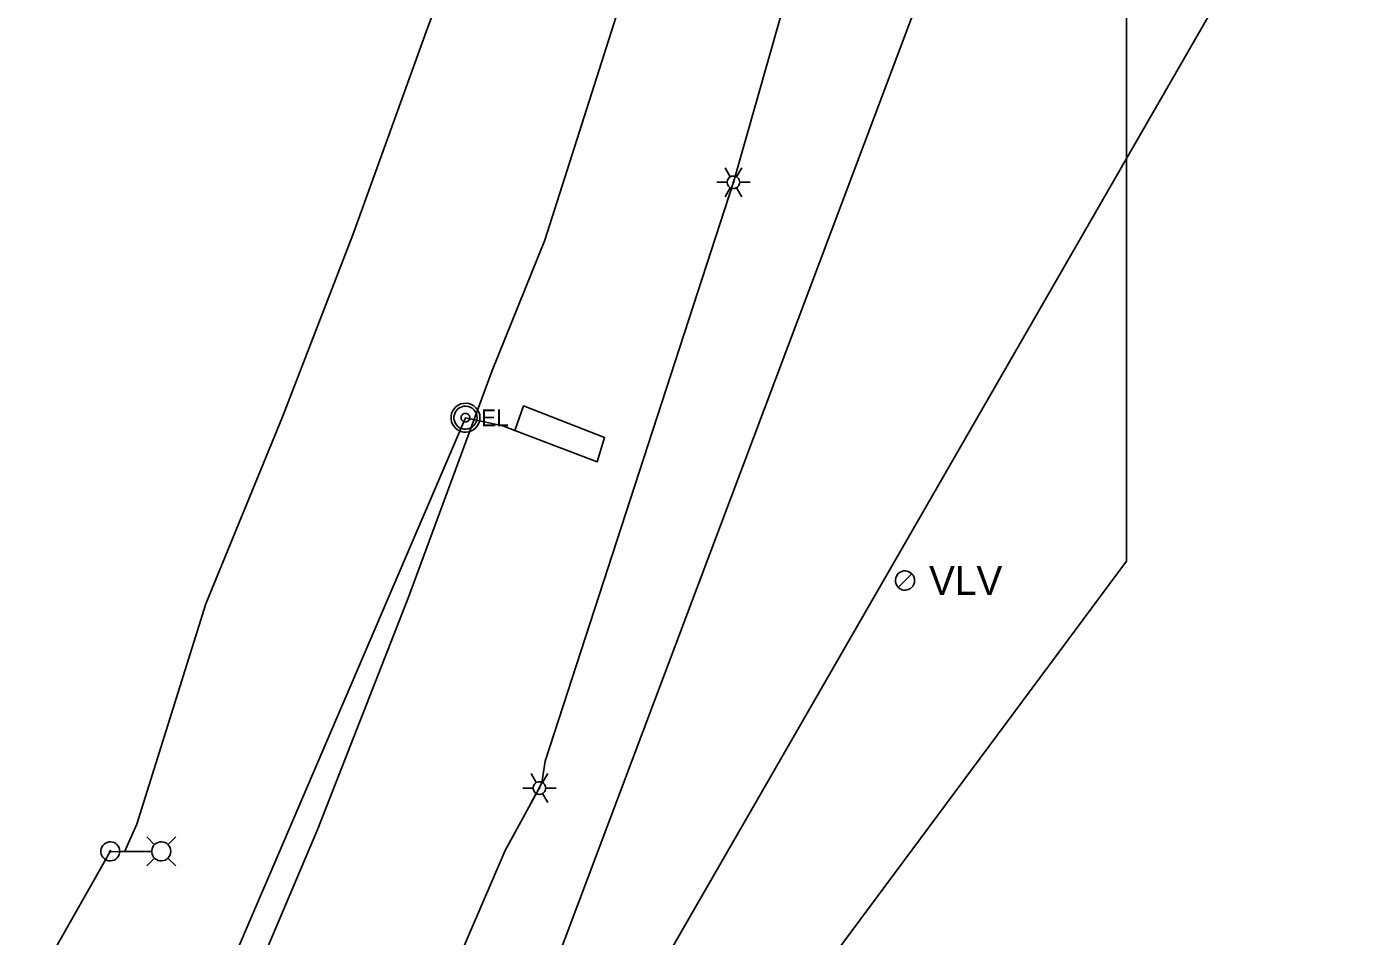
# Model space of a CAD drawing. Extents: x 596028 to 606371, y 330010 to 403088.
# Drawn here: x 604782.6 to 605088.4, y 331166.9 to 331374.2 of the extents above; entities that cross this region are included whole.
import ezdxf

# ---------------------------------------------------------------- set-up
doc = ezdxf.new("R2010")
doc.units = 0
for name, color, linetype in [('E_LTG', 7, 'Continuous'), ('E_LTG_CID', 7, 'Continuous'), ('E_UTL_E', 7, 'Continuous'), ('E_UTL_E_UG', 7, 'Continuous'), ('E_UTL_G_UG', 7, 'Continuous'), ('E_UTL_Loop_UG', 7, 'Continuous'), ('E_UTL_SAN_UG', 7, 'Continuous'), ('E_UTL_VLV', 7, 'Continuous'), ('E_UTL_W_UG', 7, 'Continuous')]:
    doc.layers.add(name, color=color, linetype=linetype)

msp = doc.modelspace()

# ---------------------------------------------------------------- linework, layer by layer
at = {"layer": 'E_LTG'}
for points in [[(604942.85, 331339.98), (604941.65, 331342.05)], [(604944.27, 331339.98), (604945.47, 331342.05)], [(604939.75, 331338.75), (604942.13, 331338.75)], [(604944.99, 331338.75), (604944.96, 331339.02), (604944.89, 331339.28), (604944.76, 331339.52), (604944.59, 331339.73), (604944.39, 331339.91), (604944.15, 331340.05), (604943.9, 331340.14), (604943.63, 331340.17), (604943.36, 331340.16), (604943.09, 331340.1), (604942.85, 331339.98), (604942.62, 331339.83), (604942.44, 331339.63), (604942.29, 331339.4), (604942.19, 331339.15), (604942.14, 331338.88), (604942.14, 331338.61), (604942.19, 331338.34), (604942.29, 331338.09), (604942.44, 331337.86), (604942.62, 331337.67), (604942.85, 331337.51), (604943.09, 331337.4), (604943.36, 331337.33), (604943.63, 331337.32), (604943.9, 331337.36), (604944.15, 331337.45), (604944.39, 331337.58), (604944.59, 331337.76), (604944.76, 331337.97), (604944.89, 331338.22), (604944.96, 331338.48), (604944.99, 331338.75)], [(604944.99, 331338.75), (604944.96, 331339.02), (604944.89, 331339.28), (604944.76, 331339.52), (604944.59, 331339.73), (604944.39, 331339.91), (604944.15, 331340.05), (604943.9, 331340.14), (604943.63, 331340.17), (604943.36, 331340.16), (604943.09, 331340.1), (604942.85, 331339.98), (604942.62, 331339.83), (604942.44, 331339.63), (604942.29, 331339.4), (604942.19, 331339.15), (604942.14, 331338.88), (604942.14, 331338.61), (604942.19, 331338.34), (604942.29, 331338.09), (604942.44, 331337.86), (604942.62, 331337.67), (604942.85, 331337.51), (604943.09, 331337.4), (604943.36, 331337.33), (604943.63, 331337.32), (604943.9, 331337.36), (604944.15, 331337.45), (604944.39, 331337.58), (604944.59, 331337.76), (604944.76, 331337.97), (604944.89, 331338.22), (604944.96, 331338.48), (604944.99, 331338.75)], [(604944.99, 331338.75), (604944.96, 331339.02), (604944.89, 331339.28), (604944.76, 331339.52), (604944.59, 331339.73), (604944.39, 331339.91), (604944.15, 331340.05), (604943.9, 331340.14), (604943.63, 331340.17), (604943.36, 331340.16), (604943.09, 331340.1), (604942.85, 331339.98), (604942.62, 331339.83), (604942.44, 331339.63), (604942.29, 331339.4), (604942.19, 331339.15), (604942.14, 331338.88), (604942.14, 331338.61), (604942.19, 331338.34), (604942.29, 331338.09), (604942.44, 331337.86), (604942.62, 331337.67), (604942.85, 331337.51), (604943.09, 331337.4), (604943.36, 331337.33), (604943.63, 331337.32), (604943.9, 331337.36), (604944.15, 331337.45), (604944.39, 331337.58), (604944.59, 331337.76), (604944.76, 331337.97), (604944.89, 331338.22), (604944.96, 331338.48), (604944.99, 331338.75)], [(604943.68, 331338.75), (604943.68, 331338.77), (604943.67, 331338.79), (604943.66, 331338.81), (604943.65, 331338.83), (604943.63, 331338.84), (604943.61, 331338.86), (604943.59, 331338.86), (604943.57, 331338.87), (604943.54, 331338.87), (604943.52, 331338.86), (604943.5, 331338.85), (604943.48, 331338.84), (604943.47, 331338.82), (604943.45, 331338.8), (604943.45, 331338.78), (604943.44, 331338.76), (604943.44, 331338.74), (604943.45, 331338.71), (604943.45, 331338.69), (604943.47, 331338.67), (604943.48, 331338.66), (604943.5, 331338.64), (604943.52, 331338.63), (604943.54, 331338.63), (604943.57, 331338.63), (604943.59, 331338.63), (604943.61, 331338.64), (604943.63, 331338.65), (604943.65, 331338.67), (604943.66, 331338.68), (604943.67, 331338.7), (604943.68, 331338.72), (604943.68, 331338.75)], [(604944.99, 331338.75), (604947.37, 331338.75)], [(604941.65, 331335.45), (604942.85, 331337.51)], [(604945.47, 331335.45), (604944.27, 331337.51)], [(604898.65, 331201.91), (604897.45, 331203.97)], [(604900.79, 331200.67), (604900.76, 331200.94), (604900.69, 331201.2), (604900.56, 331201.44), (604900.39, 331201.65), (604900.19, 331201.83), (604899.95, 331201.97), (604899.7, 331202.06), (604899.43, 331202.09), (604899.16, 331202.08), (604898.89, 331202.02), (604898.65, 331201.91), (604898.42, 331201.75), (604898.24, 331201.55), (604898.09, 331201.32), (604897.99, 331201.07), (604897.94, 331200.8), (604897.94, 331200.53), (604897.99, 331200.27), (604898.09, 331200.01), (604898.24, 331199.78), (604898.42, 331199.59), (604898.65, 331199.43), (604898.89, 331199.32), (604899.16, 331199.25), (604899.43, 331199.24), (604899.7, 331199.28), (604899.95, 331199.37), (604900.19, 331199.5), (604900.39, 331199.68), (604900.56, 331199.9), (604900.69, 331200.14), (604900.76, 331200.4), (604900.79, 331200.67)], [(604900.79, 331200.67), (604900.76, 331200.94), (604900.69, 331201.2), (604900.56, 331201.44), (604900.39, 331201.65), (604900.19, 331201.83), (604899.95, 331201.97), (604899.7, 331202.06), (604899.43, 331202.09), (604899.16, 331202.08), (604898.89, 331202.02), (604898.65, 331201.91), (604898.42, 331201.75), (604898.24, 331201.55), (604898.09, 331201.32), (604897.99, 331201.07), (604897.94, 331200.8), (604897.94, 331200.53), (604897.99, 331200.27), (604898.09, 331200.01), (604898.24, 331199.78), (604898.42, 331199.59), (604898.65, 331199.43), (604898.89, 331199.32), (604899.16, 331199.25), (604899.43, 331199.24), (604899.7, 331199.28), (604899.95, 331199.37), (604900.19, 331199.5), (604900.39, 331199.68), (604900.56, 331199.9), (604900.69, 331200.14), (604900.76, 331200.4), (604900.79, 331200.67)], [(604900.79, 331200.67), (604900.76, 331200.94), (604900.69, 331201.2), (604900.56, 331201.44), (604900.39, 331201.65), (604900.19, 331201.83), (604899.95, 331201.97), (604899.7, 331202.06), (604899.43, 331202.09), (604899.16, 331202.08), (604898.89, 331202.02), (604898.65, 331201.91), (604898.42, 331201.75), (604898.24, 331201.55), (604898.09, 331201.32), (604897.99, 331201.07), (604897.94, 331200.8), (604897.94, 331200.53), (604897.99, 331200.27), (604898.09, 331200.01), (604898.24, 331199.78), (604898.42, 331199.59), (604898.65, 331199.43), (604898.89, 331199.32), (604899.16, 331199.25), (604899.43, 331199.24), (604899.7, 331199.28), (604899.95, 331199.37), (604900.19, 331199.5), (604900.39, 331199.68), (604900.56, 331199.9), (604900.69, 331200.14), (604900.76, 331200.4), (604900.79, 331200.67)], [(604900.07, 331201.91), (604901.27, 331203.97)], [(604895.55, 331200.67), (604897.93, 331200.67)], [(604897.45, 331197.37), (604898.65, 331199.43)], [(604899.48, 331200.67), (604899.48, 331200.69), (604899.47, 331200.71), (604899.46, 331200.73), (604899.45, 331200.75), (604899.43, 331200.76), (604899.41, 331200.78), (604899.39, 331200.78), (604899.37, 331200.79), (604899.34, 331200.79), (604899.32, 331200.78), (604899.3, 331200.77), (604899.28, 331200.76), (604899.27, 331200.74), (604899.25, 331200.72), (604899.25, 331200.7), (604899.24, 331200.68), (604899.24, 331200.66), (604899.25, 331200.63), (604899.25, 331200.61), (604899.27, 331200.59), (604899.28, 331200.58), (604899.3, 331200.56), (604899.32, 331200.56), (604899.34, 331200.55), (604899.37, 331200.55), (604899.39, 331200.55), (604899.41, 331200.56), (604899.43, 331200.57), (604899.45, 331200.59), (604899.46, 331200.6), (604899.47, 331200.62), (604899.48, 331200.65), (604899.48, 331200.67)], [(604901.27, 331197.37), (604900.07, 331199.43)], [(604900.79, 331200.67), (604903.17, 331200.67)], [(604811.67, 331187.77), (604809.89, 331189.55)], [(604814.72, 331187.77), (604816.5, 331189.55)], [(604803.77, 331186.25), (604803.73, 331186.66), (604803.61, 331187.06), (604803.42, 331187.42), (604803.16, 331187.75), (604802.85, 331188.02), (604802.49, 331188.23), (604802.1, 331188.36), (604801.69, 331188.42), (604801.28, 331188.4), (604800.88, 331188.3), (604800.5, 331188.13), (604800.17, 331187.89), (604799.88, 331187.59), (604799.66, 331187.24), (604799.5, 331186.86), (604799.42, 331186.45), (604799.42, 331186.04), (604799.5, 331185.63), (604799.66, 331185.25), (604799.88, 331184.9), (604800.17, 331184.6), (604800.5, 331184.36), (604800.88, 331184.19), (604801.28, 331184.09), (604801.69, 331184.07), (604802.1, 331184.13), (604802.49, 331184.27), (604802.85, 331184.48), (604803.16, 331184.75), (604803.42, 331185.07), (604803.61, 331185.44), (604803.73, 331185.84), (604803.77, 331186.25)], [(604801.76, 331186.25), (604801.75, 331186.28), (604801.74, 331186.31), (604801.73, 331186.34), (604801.71, 331186.36), (604801.69, 331186.38), (604801.66, 331186.4), (604801.63, 331186.41), (604801.6, 331186.41), (604801.57, 331186.41), (604801.54, 331186.4), (604801.51, 331186.39), (604801.48, 331186.37), (604801.46, 331186.35), (604801.44, 331186.32), (604801.43, 331186.29), (604801.42, 331186.26), (604801.42, 331186.23), (604801.43, 331186.2), (604801.44, 331186.17), (604801.46, 331186.14), (604801.48, 331186.12), (604801.51, 331186.1), (604801.54, 331186.09), (604801.57, 331186.08), (604801.6, 331186.08), (604801.63, 331186.09), (604801.66, 331186.1), (604801.69, 331186.11), (604801.71, 331186.13), (604801.73, 331186.16), (604801.74, 331186.19), (604801.75, 331186.22), (604801.76, 331186.25)], [(604810.98, 331186.25), (604803.8, 331186.25)], [(604815.37, 331186.25), (604815.33, 331186.66), (604815.21, 331187.06), (604815.02, 331187.42), (604814.77, 331187.75), (604814.46, 331188.02), (604814.1, 331188.23), (604813.71, 331188.36), (604813.3, 331188.42), (604812.88, 331188.4), (604812.48, 331188.3), (604812.11, 331188.13), (604811.77, 331187.89), (604811.48, 331187.59), (604811.26, 331187.24), (604811.11, 331186.86), (604811.03, 331186.45), (604811.03, 331186.04), (604811.11, 331185.63), (604811.26, 331185.25), (604811.48, 331184.9), (604811.77, 331184.6), (604812.11, 331184.36), (604812.48, 331184.19), (604812.88, 331184.09), (604813.3, 331184.07), (604813.71, 331184.13), (604814.1, 331184.27), (604814.46, 331184.48), (604814.77, 331184.75), (604815.02, 331185.07), (604815.21, 331185.44), (604815.33, 331185.84), (604815.37, 331186.25)], [(604811.67, 331184.73), (604809.89, 331182.95)], [(604814.72, 331184.73), (604816.5, 331182.95)]]:
    msp.add_lwpolyline(points, dxfattribs=at)
at = {"layer": 'E_LTG_CID'}
msp.add_lwpolyline([(604683.3, 330952.09), (604684.22, 330952.88), (604759.72, 331101.53), (604785.03, 331156.95), (604797.91, 331179.74), (604801.59, 331186.25), (604804.8, 331186.14), (604807.66, 331192.41), (604823.38, 331242.67), (604840.85, 331285.28), (604856.87, 331326.77), (604873.94, 331374.12), (604891.84, 331421.7), (604891.8, 331421.71), (604891.79, 331421.76), (604894.68, 331439.03), (604894.44, 331441.88), (604906.75, 331486.37), (604920.4, 331537.51), (604920.44, 331537.44), (604931.69, 331580.97)], dxfattribs=at)
at = {"layer": 'E_UTL_E'}
for points in [[(604885.81, 331285.09), (604885.75, 331285.71), (604885.58, 331286.32), (604885.29, 331286.87), (604884.9, 331287.37), (604884.43, 331287.78), (604883.88, 331288.09), (604883.29, 331288.3), (604882.67, 331288.38), (604882.04, 331288.35), (604881.43, 331288.21), (604880.86, 331287.95), (604880.35, 331287.58), (604879.92, 331287.13), (604879.58, 331286.6), (604879.35, 331286.02), (604879.23, 331285.4), (604879.23, 331284.77), (604879.35, 331284.16), (604879.58, 331283.58), (604879.92, 331283.05), (604880.35, 331282.59), (604880.86, 331282.23), (604881.43, 331281.97), (604882.04, 331281.82), (604882.67, 331281.79), (604883.29, 331281.88), (604883.88, 331282.09), (604884.43, 331282.4), (604884.9, 331282.81), (604885.29, 331283.3), (604885.58, 331283.86), (604885.75, 331284.46), (604885.81, 331285.09)], [(604885.81, 331285.09), (604885.75, 331285.71), (604885.58, 331286.32), (604885.29, 331286.87), (604884.9, 331287.37), (604884.43, 331287.78), (604883.88, 331288.09), (604883.29, 331288.3), (604882.67, 331288.38), (604882.04, 331288.35), (604881.43, 331288.21), (604880.86, 331287.95), (604880.35, 331287.58), (604879.92, 331287.13), (604879.58, 331286.6), (604879.35, 331286.02), (604879.23, 331285.4), (604879.23, 331284.77), (604879.35, 331284.16), (604879.58, 331283.58), (604879.92, 331283.05), (604880.35, 331282.59), (604880.86, 331282.23), (604881.43, 331281.97), (604882.04, 331281.82), (604882.67, 331281.79), (604883.29, 331281.88), (604883.88, 331282.09), (604884.43, 331282.4), (604884.9, 331282.81), (604885.29, 331283.3), (604885.58, 331283.86), (604885.75, 331284.46), (604885.81, 331285.09)], [(604885.15, 331285.09), (604885.1, 331285.59), (604884.96, 331286.07), (604884.73, 331286.52), (604884.42, 331286.91), (604884.04, 331287.24), (604883.61, 331287.49), (604883.13, 331287.65), (604882.64, 331287.73), (604882.14, 331287.7), (604881.65, 331287.58), (604881.19, 331287.37), (604880.78, 331287.08), (604880.44, 331286.72), (604880.17, 331286.3), (604879.98, 331285.83), (604879.88, 331285.34), (604879.88, 331284.84), (604879.98, 331284.34), (604880.17, 331283.88), (604880.44, 331283.46), (604880.78, 331283.09), (604881.19, 331282.8), (604881.65, 331282.59), (604882.14, 331282.48), (604882.64, 331282.45), (604883.13, 331282.52), (604883.61, 331282.69), (604884.04, 331282.94), (604884.42, 331283.27), (604884.73, 331283.66), (604884.96, 331284.11), (604885.1, 331284.59), (604885.15, 331285.09)], [(604885.15, 331285.09), (604885.1, 331285.59), (604884.96, 331286.07), (604884.73, 331286.52), (604884.42, 331286.91), (604884.04, 331287.24), (604883.61, 331287.49), (604883.13, 331287.65), (604882.64, 331287.73), (604882.14, 331287.7), (604881.65, 331287.58), (604881.19, 331287.37), (604880.78, 331287.08), (604880.44, 331286.72), (604880.17, 331286.3), (604879.98, 331285.83), (604879.88, 331285.34), (604879.88, 331284.84), (604879.98, 331284.34), (604880.17, 331283.88), (604880.44, 331283.46), (604880.78, 331283.09), (604881.19, 331282.8), (604881.65, 331282.59), (604882.14, 331282.48), (604882.64, 331282.45), (604883.13, 331282.52), (604883.61, 331282.69), (604884.04, 331282.94), (604884.42, 331283.27), (604884.73, 331283.66), (604884.96, 331284.11), (604885.1, 331284.59), (604885.15, 331285.09)], [(604883.5, 331285.09), (604883.48, 331285.28), (604883.43, 331285.46), (604883.34, 331285.62), (604883.23, 331285.77), (604883.09, 331285.9), (604882.92, 331285.99), (604882.75, 331286.05), (604882.56, 331286.08), (604882.37, 331286.07), (604882.19, 331286.02), (604882.02, 331285.95), (604881.86, 331285.84), (604881.73, 331285.7), (604881.63, 331285.54), (604881.56, 331285.37), (604881.53, 331285.18), (604881.53, 331284.99), (604881.56, 331284.81), (604881.63, 331284.63), (604881.73, 331284.48), (604881.86, 331284.34), (604882.02, 331284.23), (604882.19, 331284.15), (604882.37, 331284.11), (604882.56, 331284.1), (604882.75, 331284.13), (604882.92, 331284.19), (604883.09, 331284.28), (604883.23, 331284.41), (604883.34, 331284.55), (604883.43, 331284.72), (604883.48, 331284.9), (604883.5, 331285.09)], [(604883.5, 331285.09), (604883.48, 331285.28), (604883.43, 331285.46), (604883.34, 331285.62), (604883.23, 331285.77), (604883.09, 331285.9), (604882.92, 331285.99), (604882.75, 331286.05), (604882.56, 331286.08), (604882.37, 331286.07), (604882.19, 331286.02), (604882.02, 331285.95), (604881.86, 331285.84), (604881.73, 331285.7), (604881.63, 331285.54), (604881.56, 331285.37), (604881.53, 331285.18), (604881.53, 331284.99), (604881.56, 331284.81), (604881.63, 331284.63), (604881.73, 331284.48), (604881.86, 331284.34), (604882.02, 331284.23), (604882.19, 331284.15), (604882.37, 331284.11), (604882.56, 331284.1), (604882.75, 331284.13), (604882.92, 331284.19), (604883.09, 331284.28), (604883.23, 331284.41), (604883.34, 331284.55), (604883.43, 331284.72), (604883.48, 331284.9), (604883.5, 331285.09)]]:
    msp.add_lwpolyline(points, dxfattribs=at)
at = {"layer": 'E_UTL_E_UG'}
for points in [[(604870.57, 331033.54), (605033.08, 331252.35), (605033.08, 331392.8), (605061.51, 331399.86), (605069.48, 331571.07), (605141.68, 331571.07)], [(604826.65, 331039.78), (604832.36, 331051.66), (604840.87, 331068.69), (604891.55, 331186.46), (604898.79, 331199.69), (604899.88, 331201.84), (604900.68, 331206.84), (604943.56, 331338.75), (604983.14, 331477.94)], [(604683.3, 330952.09), (604722.4, 330946.58), (604729.82, 330955.05), (604742.66, 330976.26), (604786.15, 331059.02), (604790.11, 331069.45), (604882.51, 331285.09), (604891.05, 331283.2)]]:
    msp.add_lwpolyline(points, dxfattribs=at)
at = {"layer": 'E_UTL_G_UG'}
msp.add_lwpolyline([(604718.21, 330825.28), (604738.73, 330857.66), (604733.36, 330874.38), (604732.32, 330894.54), (604729.33, 330913.4), (604725.16, 330938.36), (604752.74, 330988.13), (604778.16, 331035.55), (604788.31, 331057.65), (604805.53, 331094.16), (604828.8, 331144.07), (604848.89, 331191.36), (604869.57, 331244.15), (604888.61, 331295.88), (604900.58, 331325.56), (604922.44, 331394.24)], dxfattribs=at)
at = {"layer": 'E_UTL_Loop_UG'}
msp.add_lwpolyline([(604891.05, 331283.2), (604893.75, 331282.15), (604895.76, 331287.77), (604914.21, 331280.57), (604912.53, 331275.03), (604893.75, 331282.15)], dxfattribs=at)
at = {"layer": 'E_UTL_SAN_UG'}
msp.add_line((604878.46, 331095.3), (604991.18, 331395.06), dxfattribs=at)
at = {"layer": 'E_UTL_VLV'}
for points in [[(604984.83, 331247.97), (604984.79, 331248.38), (604984.67, 331248.79), (604984.48, 331249.16), (604984.22, 331249.49), (604983.91, 331249.76), (604983.54, 331249.97), (604983.15, 331250.11), (604982.73, 331250.17), (604982.32, 331250.15), (604981.91, 331250.05), (604981.53, 331249.87), (604981.19, 331249.63), (604980.9, 331249.33), (604980.67, 331248.98), (604980.52, 331248.59), (604980.44, 331248.18), (604980.44, 331247.76), (604980.52, 331247.35), (604980.67, 331246.96), (604980.9, 331246.61), (604981.19, 331246.3), (604981.53, 331246.06), (604981.91, 331245.89), (604982.32, 331245.79), (604982.73, 331245.77), (604983.15, 331245.83), (604983.54, 331245.97), (604983.91, 331246.18), (604984.22, 331246.45), (604984.48, 331246.78), (604984.67, 331247.15), (604984.79, 331247.55), (604984.83, 331247.97)], [(604981.07, 331246.41), (604984.19, 331249.52)]]:
    msp.add_lwpolyline(points, dxfattribs=at)
at = {"layer": 'E_UTL_W_UG'}
msp.add_lwpolyline([(604662.85, 330776.78), (604719.99, 330861.17), (604771.51, 330900.13), (604792.62, 330926.22), (604804.59, 330947.13), (605054.68, 331381.7), (605055.13, 331442.45), (605044.65, 331474.36), (605047.01, 331851.63), (605038.36, 332278.66), (605035.8, 332410.28), (605072.23, 332411.32), (605076.98, 332411.12), (605079.88, 332411.16)], dxfattribs=at)

# ---------------------------------------------------------------- texts
at = {"layer": 'E_UTL_E'}
msp.add_text('EL', height=3.849, dxfattribs=at).set_placement((604886.08, 331283.14))
msp.add_text('EL', height=3.849, dxfattribs=at).set_placement((604886.08, 331283.14))
at = {"layer": 'E_UTL_VLV'}
msp.add_text('VLV', height=6.6, dxfattribs=at).set_placement((604988.13, 331244.67))

doc.saveas('drawing.dxf')
